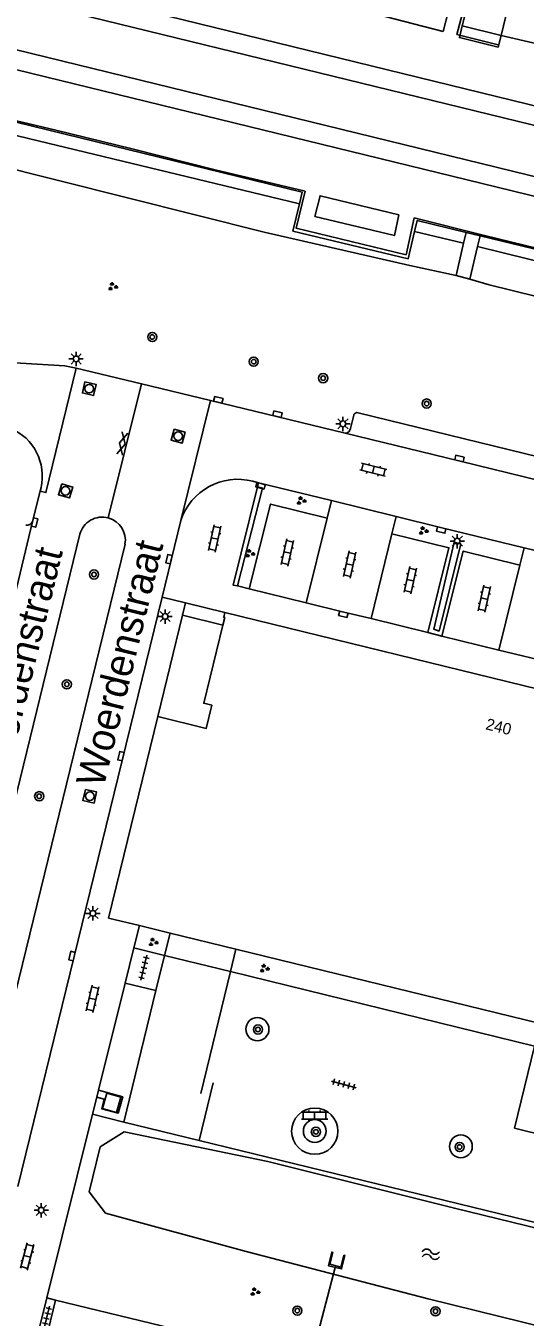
# Model space of a CAD drawing. Extents: x 125000 to 129004, y 397500 to 399008.
# Drawn here: x 127754.9 to 127798.5, y 398253.1 to 398365.8 of the extents above; entities that cross this region are included whole.
import ezdxf

# ---------------------------------------------------------------- set-up
doc = ezdxf.new("R2010")
doc.units = 0
for name, color, linetype in [('gg-afsc-hekwerk', 7, 'Continuous'), ('gg-anno-huisnummerreeks BGT', 7, 'Continuous'), ('gg-anno-openbare ruimte label', 7, 'Continuous'), ('gg-aspt-spoorlijn', 7, 'Continuous'), ('gg-bbg-hoofdgebouw', 7, 'Continuous'), ('gg-bbg-lage trafo', 7, 'Continuous'), ('gg-bbg-onder overbouw', 7, 'Continuous'), ('gg-bbg-pand overbouw', 7, 'Continuous'), ('gg-knt-BGT kruinlijn', 7, 'Continuous'), ('gg-knt-trap', 7, 'Continuous'), ('gg-knt-verharding', 7, 'Continuous'), ('gg-knt-verharding nz', 7, 'Continuous'), ('gg-kntw-bovenkant insteek waterloop', 7, 'Continuous'), ('gg-kwrk-duiker nz buis', 7, 'Continuous'), ('gg-kwrk-uitstroombak niveau min 01', 7, 'Continuous'), ('gt-grn-bladgrens', 7, 'Continuous'), ('gt-grn-groengrens', 7, 'Continuous'), ('gt-grn-weggrens', 7, 'Continuous'), ('gt-symb-boom', 7, 'Continuous'), ('gt-symb-gesloten verharding', 7, 'Continuous'), ('gt-symb-groenvak', 7, 'Continuous'), ('gt-symb-klinker verharding', 7, 'Continuous'), ('gt-symb-kolk', 7, 'Continuous'), ('gt-symb-lichtmast', 7, 'Continuous'), ('gt-symb-rioolschacht', 7, 'Continuous'), ('gt-symb-tegel verharding', 7, 'Continuous'), ('gt-symb-watersymbool', 7, 'Continuous'), ('gx-grn-IMGEO niveau 01', 7, 'Continuous'), ('gx-grn-maaiveld', 7, 'Continuous')]:
    doc.layers.add(name, color=color, linetype=linetype)

# ---------------------------------------------------------------- blocks, each defined once
blk = doc.blocks.new('gt0-KOLK')
at = {"layer": 'gt-symb-kolk'}
blk.add_lwpolyline([(0, 0), (0.37, 0), (0.37, 0.4), (-0.38, 0.4), (-0.38, 0), (0, 0)], dxfattribs=at)
blk = doc.blocks.new('gt0-KL1')
at = {"layer": 'gt-symb-klinker verharding'}
for p, q in [((-1.15, 0.3), (1.15, 0.3)), ((-1, -0.3), (-1, 0.3)), ((-0.5, 0.3), (-0.5, 0.45)), ((0, -0.3), (0, 0.3)), ((0.5, 0.3), (0.5, 0.45)), ((1, -0.3), (1, 0.3)), ((-1.15, -0.3), (1.15, -0.3)), ((-0.5, -0.45), (-0.5, -0.3)), ((0.5, -0.45), (0.5, -0.3))]:
    blk.add_line(p, q, dxfattribs=at)
blk = doc.blocks.new('gt0-LMAST')
at = {"layer": 'gt-symb-lichtmast'}
for p, q in [((-0.18, 0.17), (-0.45, 0.44)), ((-0.01, 0.25), (-0.01, 0.62)), ((0.17, 0.17), (0.44, 0.44)), ((-0.26, 0), (-0.63, 0)), ((-0.18, -0.18), (-0.45, -0.45)), ((-0.01, -0.25), (-0.01, -0.63)), ((0.44, -0.45), (0.17, -0.18)), ((0.24, 0), (0.62, 0))]:
    blk.add_line(p, q, dxfattribs=at)
blk.add_circle((-0.01, 0), 0.25, dxfattribs=at)
blk = doc.blocks.new('gt0-GRVAK')
at = {"layer": 'gt-symb-groenvak'}
for p, q in [((-0.11, 0.19), (-0.23, 0.24)), ((-0.18, 0.15), (0.09, 0.15)), ((-0.09, 0.21), (-0.16, 0.32)), ((-0.05, 0.21), (-0.05, 0.39)), ((0, 0.21), (0.06, 0.32)), ((0.01, 0.19), (0.13, 0.24)), ((0.26, -0.05), (0.2, 0.06)), ((0.3, -0.05), (0.3, 0.13)), ((0.35, -0.05), (0.41, 0.06)), ((-0.24, -0.23), (-0.36, -0.18)), ((-0.32, -0.26), (-0.05, -0.26)), ((-0.23, -0.21), (-0.29, -0.09)), ((-0.18, -0.2), (-0.18, -0.02)), ((-0.14, -0.21), (-0.07, -0.09)), ((-0.12, -0.23), (0, -0.18)), ((0.24, -0.07), (0.12, -0.02)), ((0.17, -0.11), (0.44, -0.11)), ((0.37, -0.07), (0.49, -0.02))]:
    blk.add_line(p, q, dxfattribs=at)
blk = doc.blocks.new('gt0-BOOM')
at = {"layer": 'gt-symb-boom'}
for radius in [0.4, 0.2]:
    blk.add_circle((0, 0), radius, dxfattribs=at)
blk = doc.blocks.new('gt0-TEG1')
at = {"layer": 'gt-symb-tegel verharding'}
for p, q in [((-1.12, 0), (1.12, 0)), ((-0.9, -0.25), (-0.9, 0.25)), ((-0.45, -0.25), (-0.45, 0.25)), ((0, -0.25), (0, 0.25)), ((0.45, -0.25), (0.45, 0.25)), ((0.9, -0.25), (0.9, 0.25))]:
    blk.add_line(p, q, dxfattribs=at)
blk = doc.blocks.new('gt0-WA')
at = {"layer": 'gt-symb-watersymbool'}
for centre, start, end in [((-0.32, 0.02), 28.0725, 151.9275), ((0.43, 0.42), 208.0725, 331.9275), ((-0.32, -0.43), 28.0725, 151.9275), ((0.43, -0.03), 208.0725, 331.9275)]:
    blk.add_arc(centre, 0.425, start, end, dxfattribs=at)
blk = doc.blocks.new('gt0-RS')
at = {"layer": 'gt-symb-rioolschacht'}
blk.add_lwpolyline([(-0.5, -0.5), (0.5, -0.5), (0.5, 0.5), (-0.5, 0.5)], close=True, dxfattribs=at)
blk.add_circle((0, 0), 0.375, dxfattribs=at)
blk = doc.blocks.new('gt0-GESVH1')
at = {"layer": 'gt-symb-gesloten verharding'}
for p, q in [((-0.99, -0.26), (0.01, 0.24)), ((0.01, -0.26), (-0.99, 0.24)), ((0.01, 0.24), (1.01, -0.26)), ((1.01, 0.24), (0.01, -0.26))]:
    blk.add_line(p, q, dxfattribs=at)

msp = doc.modelspace()

# ---------------------------------------------------------------- linework, layer by layer
at = {"layer": 'gg-afsc-hekwerk'}
for p, q in [((127766.99, 398284.72), (127767.47, 398286.67)), ((127773.21, 398285.27), (127772.74, 398283.31)), ((127766.24, 398281.66), (127766.99, 398284.72)), ((127772.74, 398283.31), (127770.17, 398272.67)), ((127763.44, 398270.17), (127766.24, 398281.66)), ((127771.24, 398273.59), (127770.01, 398268.56)), ((127770.01, 398268.56), (127763.44, 398270.17)), ((127814.37, 398257.73), (127770.01, 398268.56))]:
    msp.add_line(p, q, dxfattribs=at)
for points in [[(127741.74, 398377.55), (127758.8, 398373.36), (127773.38, 398369.8), (127782.98, 398367.46), (127783.82, 398370.68), (127793.37, 398368.29), (127792.53, 398365.09), (127796.12, 398364.19)], [(127733.18, 398362.67), (127740.53, 398360.89), (127745.34, 398359.61), (127757.51, 398356.73), (127764.16, 398355.11), (127771.41, 398353.27), (127779.27, 398351.41), (127778.49, 398348.18), (127788.09, 398345.87), (127788.8, 398349.08), (127794.81, 398347.58), (127808.4, 398344.27), (127820.53, 398341.33), (127827.81, 398339.54), (127834.55, 398337.88), (127841.81, 398336.09), (127851.51, 398333.73), (127858.81, 398331.97), (127870.69, 398329.02), (127881.3, 398326.44)]]:
    msp.add_lwpolyline(points, dxfattribs=at)
at = {"layer": 'gg-aspt-spoorlijn'}
for points in [[(127685.81, 398384.86), (127819, 398352.34), (127938.85, 398322.95), (128096.92, 398284.06), (128258.08, 398244.66)], [(127684.79, 398380.71), (127947.9, 398316.35), (127974.19, 398309.96), (128052.37, 398291.22), (128183.02, 398259.34), (128257.22, 398241.18)]]:
    msp.add_lwpolyline(points, dxfattribs=at)
at = {"layer": 'gg-bbg-hoofdgebouw'}
for p, q in [((127772.26, 398314.64), (127822.09, 398302.47)), ((127767.47, 398286.67), (127764.8, 398287.33)), ((127773.21, 398285.27), (127767.47, 398286.67)), ((127799.79, 398278.78), (127773.21, 398285.27))]:
    msp.add_line(p, q, dxfattribs=at)
msp.add_lwpolyline([(127764.8, 398287.33), (127762.11, 398287.98), (127766.4, 398305.56)], dxfattribs=at)
at = {"layer": 'gg-bbg-lage trafo'}
msp.add_lwpolyline([(127761.94, 398272.7), (127763.17, 398272.36), (127762.81, 398271.01), (127761.57, 398271.35), (127761.94, 398272.7)], dxfattribs=at)
at = {"layer": 'gg-bbg-onder overbouw'}
for points in [[(127772.26, 398314.64), (127772.16, 398314.23), (127772.25, 398314.21), (127772.09, 398313.54)], [(127766.4, 398305.56), (127770.63, 398304.53), (127771.12, 398306.56), (127770.42, 398306.73), (127772.09, 398313.54)]]:
    msp.add_lwpolyline(points, dxfattribs=at)
at = {"layer": 'gg-bbg-pand overbouw'}
for p, q in [((127768.82, 398315.48), (127768.56, 398314.4)), ((127772.26, 398314.64), (127768.82, 398315.48)), ((127768.56, 398314.4), (127766.4, 398305.56))]:
    msp.add_line(p, q, dxfattribs=at)
at = {"layer": 'gg-knt-BGT kruinlijn'}
for p, q in [((127799.53, 398364.27), (127796.38, 398365.01)), ((127726.73, 398362.97), (127755.97, 398355.8)), ((127755.97, 398355.8), (127778.78, 398350.32)), ((127778.78, 398350.32), (127778.21, 398347.93)), ((127778.21, 398347.93), (127788.26, 398345.51)), ((127788.26, 398345.51), (127788.83, 398347.9)), ((127788.83, 398347.9), (127793.11, 398346.87)), ((127794.33, 398346.58), (127870.66, 398327.65))]:
    msp.add_line(p, q, dxfattribs=at)
at = {"layer": 'gg-knt-trap'}
msp.add_line((127768.56, 398314.4), (127772.09, 398313.54), dxfattribs=at)
msp.add_lwpolyline([(127799.31, 398276.8), (127797.56, 398269.65), (127800.49, 398268.91), (127800.35, 398268.36), (127803.28, 398267.65), (127805.17, 398275.37)], dxfattribs=at)
at = {"layer": 'gg-knt-verharding'}
for p, q in [((127759.27, 398335.97), (127764.99, 398334.6)), ((127764.99, 398334.6), (127771.02, 398333.16)), ((127768.43, 398322.67), (127771.02, 398333.16)), ((127782.77, 398330.3), (127771.02, 398333.16)), ((127783.24, 398330.71), (127783.52, 398331.87)), ((127783.89, 398332.08), (127801.24, 398327.84)), ((127774.71, 398326.1), (127775.19, 398325.96)), ((127775.19, 398325.96), (127775.1, 398325.61)), ((127775.19, 398325.96), (127781.58, 398324.41)), ((127756.13, 398325.23), (127755.47, 398322.59)), ((127756.21, 398325.55), (127756.13, 398325.23)), ((127781.2, 398322.89), (127781.58, 398324.41)), ((127781.58, 398324.41), (127787.23, 398323.02)), ((127768.43, 398322.67), (127766.78, 398315.98)), ((127786.85, 398321.5), (127787.23, 398323.02)), ((127759.6, 398321.47), (127746.15, 398266.49)), ((127750.07, 398265.55), (127763.55, 398320.6)), ((127798.4, 398320.29), (127798.02, 398318.77)), ((127798.4, 398320.29), (127804.09, 398318.9)), ((127773.35, 398316.96), (127774.38, 398316.72)), ((127774.38, 398316.72), (127779.36, 398315.49)), ((127785.03, 398314.11), (127789.98, 398312.9)), ((127789.98, 398312.9), (127791.22, 398312.59)), ((127791.22, 398312.59), (127796.19, 398311.37)), ((127796.19, 398311.37), (127801.85, 398310)), ((127764.8, 398287.33), (127764.31, 398285.38)), ((127764.31, 398285.38), (127763.55, 398282.3)), ((127764.31, 398285.38), (127766.99, 398284.72)), ((127766.99, 398284.72), (127772.74, 398283.31)), ((127772.74, 398283.31), (127799.31, 398276.8)), ((127763.55, 398282.3), (127761.23, 398272.97)), ((127763.55, 398282.3), (127766.24, 398281.66)), ((127761.23, 398272.97), (127761.08, 398272.34)), ((127761.08, 398272.34), (127760.71, 398270.85)), ((127760.71, 398270.85), (127756.72, 398254.83)), ((127756.72, 398254.83), (127755.85, 398251.32)), ((127757.47, 398254.64), (127756.72, 398254.83)), ((127757.47, 398254.64), (127756.62, 398251.14)), ((127777.28, 398249.85), (127757.47, 398254.64))]:
    msp.add_line(p, q, dxfattribs=at)
for points in [[(127750.52, 398336.65), (127758.28, 398336.18), (127759.27, 398335.97)], [(127759.27, 398335.97), (127756.63, 398325.11), (127756.13, 398325.23)], [(127775.1, 398325.61), (127772.98, 398317.04), (127773.35, 398316.96)], [(127774.38, 398316.72), (127776.25, 398324.1), (127781.2, 398322.89)], [(127755.47, 398322.59), (127751.27, 398305.17), (127746.92, 398287.51), (127742.29, 398268.49), (127742.02, 398267.48)], [(127798.4, 398320.29), (127791.2, 398322.04), (127787.23, 398323.02)], [(127789.98, 398312.9), (127791.83, 398320.3), (127786.85, 398321.5)], [(127798.02, 398318.77), (127793.07, 398320), (127791.22, 398312.59)], [(127766.78, 398315.98), (127759.11, 398284.62), (127754.17, 398264.55)], [(127779.36, 398315.49), (127782.65, 398314.68), (127785.03, 398314.11)]]:
    msp.add_lwpolyline(points, dxfattribs=at)
for centre, radius, start, end in [((127783.8, 398331.8), 0.293, 72.886, 165.9028), ((127751.79, 398326.55), 4.53, 347.2034, 66.9075), ((127782.79, 398330.75), 0.443, 266.6115, 354.9932), ((127773.39, 398321.03), 5.24, 75.4856, 161.6573), ((127754.98, 398322.78), 0.526, 259.0676, 338.7774), ((127761.55, 398320.95), 2.02, 74.8379, 165.0588), ((127761.55, 398320.95), 2.02, 350.1215, 74.8435), ((127775.1, 398278.28), 1.01, 360, 180), ((127775.1, 398278.28), 1.01, 180, 0), ((127780.11, 398269.38), 2.02, 0, 180), ((127780.11, 398269.39), 0.995, 0, 180), ((127780.11, 398269.38), 2.02, 180, 0), ((127780.11, 398269.39), 0.995, 180, 0), ((127792.87, 398268.05), 0.996, 0, 180), ((127792.87, 398268.05), 0.996, 180, 0)]:
    msp.add_arc(centre, radius, start, end, dxfattribs=at)
at = {"layer": 'gg-knt-verharding nz'}
for p, q in [((127779.36, 398315.49), (127781.2, 398322.89)), ((127785.03, 398314.11), (127786.85, 398321.5)), ((127796.19, 398311.37), (127798.02, 398318.77))]:
    msp.add_line(p, q, dxfattribs=at)
msp.add_lwpolyline([(127782.77, 398330.3), (127792.7, 398327.89), (127801.37, 398325.77)], dxfattribs=at)
at = {"layer": 'gg-kntw-bovenkant insteek waterloop'}
for points in [[(127774.13, 398258.89), (127761.84, 398262.23), (127760.42, 398264.08), (127761.37, 398268), (127763.48, 398269.31), (127776.01, 398266.74)], [(127817.46, 398256.51), (127792.31, 398262.65), (127776.01, 398266.74)], [(127817.18, 398248.05), (127790, 398254.76), (127774.13, 398258.89)]]:
    msp.add_lwpolyline(points, dxfattribs=at)
at = {"layer": 'gg-kwrk-duiker nz buis'}
msp.add_line((127778.02, 398242.74), (127781.88, 398257.49), dxfattribs=at)
at = {"layer": 'gg-kwrk-uitstroombak niveau min 01'}
msp.add_lwpolyline([(127781.69, 398258.79), (127781.59, 398258.82), (127781.3, 398257.63), (127782.46, 398257.36), (127782.75, 398258.52), (127782.66, 398258.55), (127782.4, 398257.52), (127781.43, 398257.76), (127781.69, 398258.79)], dxfattribs=at)
at = {"layer": 'gt-grn-bladgrens'}
for points in [[(127691.82, 398385.14), (127704.34, 398382.1), (127947.79, 398322.56)], [(127690.12, 398377.68), (127702.74, 398374.6), (127729.89, 398367.92), (127792.12, 398352.72), (127895.31, 398327.5), (127945.91, 398315.14)]]:
    msp.add_lwpolyline(points, dxfattribs=at)
at = {"layer": 'gt-grn-groengrens'}
msp.add_line((127763.44, 398270.17), (127760.71, 398270.85), dxfattribs=at)
for points in [[(127773.35, 398316.96), (127775.54, 398325.5), (127775.1, 398325.61)], [(127792.29, 398320.78), (127792.86, 398320.63), (127790.97, 398313.03), (127790.5, 398313.2), (127792.29, 398320.78)], [(127761.23, 398272.97), (127763.34, 398272.39), (127762.95, 398270.95), (127761.53, 398271.32), (127761.73, 398272.18), (127761.08, 398272.34)]]:
    msp.add_lwpolyline(points, dxfattribs=at)
at = {"layer": 'gt-grn-weggrens'}
for p, q in [((127762.08, 398322.9), (127764.99, 398334.6)), ((127766.78, 398315.98), (127768.82, 398315.48))]:
    msp.add_line(p, q, dxfattribs=at)
at = {"layer": 'gx-grn-IMGEO niveau 01'}
for points in [[(127791.78, 398367.16), (127784.86, 398368.91), (127784.45, 398367.12), (127791.32, 398365.36), (127791.78, 398367.16)], [(127787.45, 398349.34), (127780.57, 398351.02), (127780.13, 398349.22), (127787.06, 398347.54), (127787.45, 398349.34)]]:
    msp.add_lwpolyline(points, dxfattribs=at)
at = {"layer": 'gx-grn-maaiveld'}
for p, q in [((127793.58, 398368.26), (127792.99, 398365.84)), ((127796.96, 398367.41), (127796.38, 398365.01)), ((127796.38, 398365.01), (127792.99, 398365.84)), ((127793.11, 398346.87), (127793.33, 398347.82)), ((127793.33, 398347.82), (127794.55, 398347.52)), ((127794.55, 398347.52), (127794.33, 398346.58)), ((127794.55, 398347.52), (127870.94, 398328.85)), ((127793.11, 398346.87), (127792.45, 398344.06)), ((127794.33, 398346.58), (127793.66, 398343.73)), ((127793.66, 398343.73), (127792.45, 398344.06))]:
    msp.add_line(p, q, dxfattribs=at)
for points in [[(127792.99, 398365.84), (127792.74, 398364.82), (127796.14, 398363.99), (127796.38, 398365.01)], [(127778.78, 398350.32), (127779.02, 398351.32), (127733.31, 398362.49), (127726.98, 398364.05), (127726.73, 398362.97)], [(127727.69, 398359.87), (127775.7, 398347.83), (127788.41, 398344.92), (127792.45, 398344.06)], [(127793.33, 398347.82), (127789.06, 398348.87), (127788.83, 398347.9)], [(127793.66, 398343.73), (127795.34, 398343.23), (127828.76, 398335), (127830.41, 398334.6), (127866.97, 398325.7), (127870.06, 398325.16)]]:
    msp.add_lwpolyline(points, dxfattribs=at)

# ---------------------------------------------------------------- block references
at = {"layer": 'gt-symb-boom'}
for p in [(127765.92, 398338.69), (127774.78, 398336.54), (127780.84, 398335.1), (127789.88, 398332.88), (127760.83, 398317.96), (127758.46, 398308.38), (127756.05, 398298.61), (127775.15, 398278.25), (127780.21, 398269.32), (127792.76, 398268), (127778.59, 398253.72), (127790.65, 398253.66)]:
    msp.add_blockref('gt0-BOOM', p, dxfattribs=at)
at = {"layer": 'gt-symb-gesloten verharding', "rotation": -104.00844347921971}
msp.add_blockref('gt0-GESVH1', (127763.32, 398329.4), dxfattribs=at)
at = {"layer": 'gt-symb-groenvak'}
for p in [(127762.46, 398343.09), (127778.91, 398324.4), (127789.58, 398321.78), (127774.43, 398319.79), (127765.99, 398285.86), (127775.7, 398283.58), (127774.87, 398255.35)]:
    msp.add_blockref('gt0-GRVAK', p, dxfattribs=at)
at = {"layer": 'gt-symb-klinker verharding'}
for p, rotation in [((127785.23, 398327.1), -14.064036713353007), ((127771.37, 398321.11), -102.59095061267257), ((127777.71, 398319.88), -102.59095061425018), ((127783.15, 398318.84), -102.59095061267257), ((127788.45, 398317.47), -102.59095061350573), ((127794.92, 398315.85), -102.59095061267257), ((127760.71, 398280.93), -103.48012621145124), ((127755.01, 398258.45), 75.29723366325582)]:
    msp.add_blockref('gt0-KL1', p, dxfattribs=dict(at, rotation=rotation))
msp.add_blockref('gt0-KL1', (127780.09, 398270.74), dxfattribs=at)
at = {"layer": 'gt-symb-kolk'}
for p, rotation in [((127771.65, 398333.01), -13.678088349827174), ((127776.82, 398331.76), -13.716469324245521), ((127792.7, 398327.89), -13.64723833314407), ((127775.42, 398325.9), 164.5188140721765), ((127755.45, 398322.54), -103.35534096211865), ((127791.2, 398322.04), 166.352761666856), ((127767.58, 398319.26), 76.28353067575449), ((127782.65, 398314.68), 166.11658196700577), ((127763.38, 398302.06), 76.22785456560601), ((127759.11, 398284.62), 76.22785456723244)]:
    msp.add_blockref('gt0-KOLK', p, dxfattribs=dict(at, rotation=rotation))
at = {"layer": 'gt-symb-lichtmast'}
for p in [(127759.28, 398336.78), (127782.58, 398331.11), (127792.56, 398320.87), (127767.05, 398314.3), (127760.75, 398288.39), (127756.24, 398262.48)]:
    msp.add_blockref('gt0-LMAST', p, dxfattribs=at)
at = {"layer": 'gt-symb-rioolschacht'}
for p, rotation in [((127760.42, 398334.18), -102.82712342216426), ((127768.18, 398330.04), -105.06423394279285), ((127758.35, 398325.26), -106.44128049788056), ((127760.46, 398298.61), -102.77124256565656)]:
    msp.add_blockref('gt0-RS', p, dxfattribs=dict(at, rotation=rotation))
at = {"layer": 'gt-symb-tegel verharding'}
for p, rotation in [((127765.19, 398283.64), -103.64723833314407), ((127782.65, 398273.46), -15.00891367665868), ((127756.68, 398253.03), 76.40843956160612)]:
    msp.add_blockref('gt0-TEG1', p, dxfattribs=dict(at, rotation=rotation))
at = {"layer": 'gt-symb-watersymbool'}
msp.add_blockref('gt0-WA', (127790.19, 398258.64), dxfattribs=at)

# ---------------------------------------------------------------- texts
at = {"layer": 'gg-anno-huisnummerreeks BGT'}
msp.add_text('240', height=1, rotation=346.3, dxfattribs=at).set_placement((127794.97, 398304.46))
at = {"layer": 'gg-anno-openbare ruimte label'}
for p in [(127752.89, 398298.68), (127761.67, 398299.28)]:
    msp.add_text('Woerdenstraat', height=2.5, rotation=76.2, dxfattribs=at).set_placement(p)

doc.saveas('drawing.dxf')
